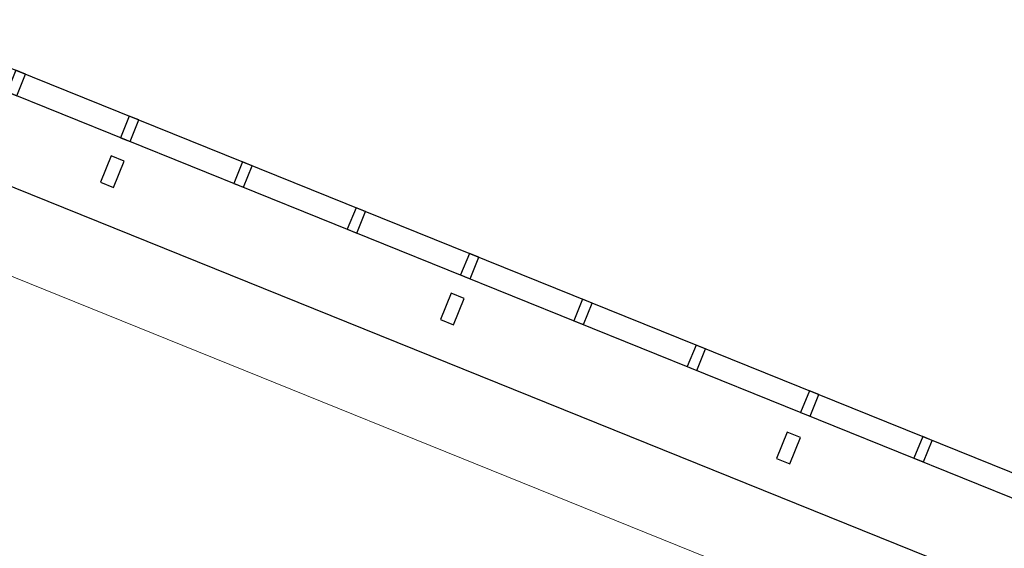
# Model space of a CAD drawing. Header units: millimetres. Extents: x -526411 to -400573, y 47353 to 130199.
# Tile 499 of 543: x -470932 to -466099, y 125889 to 128484. Entities that reach past the tile are written whole.
import ezdxf

# ---------------------------------------------------------------- set-up
doc = ezdxf.new("R2010")
doc.units = ezdxf.units.MM
for name, color, linetype, lineweight in [('01_ALGEMEEN', 7, 'Continuous', 18), ('A-FLOR', 192, 'Continuous', 18), ('m-pg-03_AI_dwg', 8, 'Continuous', 18)]:
    doc.layers.add(name, color=color, linetype=linetype, lineweight=lineweight)

# ---------------------------------------------------------------- blocks, each defined once
blk = doc.blocks.new('m-pg-03_AI_dwg_block 368-639336-3e Verdieping - Percelen telling LI')
at = {"layer": '01_ALGEMEEN', "color": 253, "lineweight": 25}
blk.add_line((-258.45, 1936.63), (225.04, 1741.28), dxfattribs=at)
blk = doc.blocks.new('m-pg-03_AI_dwg_block 369-639337-3e Verdieping - Percelen telling LI')
at = {"layer": '01_ALGEMEEN', "color": 253, "lineweight": 25}
blk.add_line((-260.37, 1931.86), (223.12, 1736.52), dxfattribs=at)
blk = doc.blocks.new('m-pg-03_AI_dwg_block 658-639626-3e Verdieping - Percelen telling LI')
at = {"layer": '01_ALGEMEEN', "color": 253, "lineweight": 25, "flags": 128}
blk.add_lwpolyline([(-57.27, 1849.81), (-55.17, 1848.97), (-53.26, 1853.73), (-55.34, 1854.57)], close=True, dxfattribs=at)
blk = doc.blocks.new('m-pg-03_AI_dwg_block 659-639627-3e Verdieping - Percelen telling LI')
at = {"layer": '01_ALGEMEEN', "color": 253, "lineweight": 25, "flags": 128}
blk.add_lwpolyline([(-32.22, 1839.68), (-30.13, 1838.84), (-28.21, 1843.6), (-30.29, 1844.44)], close=True, dxfattribs=at)
blk = doc.blocks.new('m-pg-03_AI_dwg_block 679-639647-3e Verdieping - Percelen telling LI')
at = {"layer": '01_ALGEMEEN', "color": 253, "lineweight": 25, "flags": 128}
blk.add_lwpolyline([(-209.7, 1906.54), (-212.06, 1900.69), (-209.15, 1899.51), (-206.78, 1905.36)], close=True, dxfattribs=at)
blk = doc.blocks.new('m-pg-03_AI_dwg_block 680-639648-3e Verdieping - Percelen telling LI')
at = {"layer": '01_ALGEMEEN', "color": 253, "lineweight": 25, "flags": 128}
blk.add_lwpolyline([(-207.6, 1910.54), (-205.51, 1909.7), (-203.59, 1914.46), (-205.68, 1915.3)], close=True, dxfattribs=at)
blk = doc.blocks.new('m-pg-03_AI_dwg_block 681-639649-3e Verdieping - Percelen telling LI')
at = {"layer": '01_ALGEMEEN', "color": 253, "lineweight": 25, "flags": 128}
blk.add_lwpolyline([(-232.65, 1920.67), (-230.57, 1919.82), (-228.65, 1924.58), (-230.74, 1925.43)], close=True, dxfattribs=at)
blk = doc.blocks.new('m-pg-03_AI_dwg_block 682-639650-3e Verdieping - Percelen telling LI')
at = {"layer": '01_ALGEMEEN', "color": 253, "lineweight": 25, "flags": 128}
blk.add_lwpolyline([(-134.54, 1876.16), (-136.91, 1870.32), (-133.98, 1869.14), (-131.63, 1874.98)], close=True, dxfattribs=at)
blk = doc.blocks.new('m-pg-03_AI_dwg_block 683-639651-3e Verdieping - Percelen telling LI')
at = {"layer": '01_ALGEMEEN', "color": 253, "lineweight": 25, "flags": 128}
blk.add_lwpolyline([(-157.48, 1890.3), (-155.4, 1889.45), (-153.48, 1894.21), (-155.56, 1895.06)], close=True, dxfattribs=at)
blk = doc.blocks.new('m-pg-03_AI_dwg_block 684-639652-3e Verdieping - Percelen telling LI')
at = {"layer": '01_ALGEMEEN', "color": 253, "lineweight": 25, "flags": 128}
blk.add_lwpolyline([(-132.44, 1880.18), (-130.34, 1879.33), (-128.43, 1884.09), (-130.51, 1884.93)], close=True, dxfattribs=at)
blk = doc.blocks.new('m-pg-03_AI_dwg_block 685-639653-3e Verdieping - Percelen telling LI')
at = {"layer": '01_ALGEMEEN', "color": 253, "lineweight": 25, "flags": 128}
blk.add_lwpolyline([(-182.54, 1900.42), (-180.45, 1899.58), (-178.54, 1904.34), (-180.62, 1905.18)], close=True, dxfattribs=at)
blk = doc.blocks.new('m-pg-03_AI_dwg_block 686-639654-3e Verdieping - Percelen telling LI')
at = {"layer": '01_ALGEMEEN', "color": 253, "lineweight": 25, "flags": 128}
blk.add_lwpolyline([(-82.33, 1859.93), (-80.23, 1859.08), (-78.31, 1863.84), (-80.4, 1864.69)], close=True, dxfattribs=at)
blk = doc.blocks.new('m-pg-03_AI_dwg_block 687-639655-3e Verdieping - Percelen telling LI')
at = {"layer": '01_ALGEMEEN', "color": 253, "lineweight": 25, "flags": 128}
blk.add_lwpolyline([(-107.38, 1870.05), (-105.29, 1869.2), (-103.37, 1873.97), (-105.46, 1874.81)], close=True, dxfattribs=at)
blk = doc.blocks.new('m-pg-03_AI_dwg_block 1072-640040-3e Verdieping - Percelen telling LI')
at = {"layer": '01_ALGEMEEN', "color": 253, "lineweight": 25, "flags": 128}
blk.add_lwpolyline([(-60.23, 1845.46), (-62.59, 1839.62), (-59.67, 1838.44), (-57.3, 1844.28)], close=True, dxfattribs=at)
blk = doc.blocks.new('m-pg-03_AI_dwg_block 1283-640251-3e Verdieping - Percelen telling LI')
at = {"layer": '01_ALGEMEEN', "color": 253, "lineweight": 25}
blk.add_line((-276.27, 1917.77), (224.34, 1715.51), dxfattribs=at)
blk = doc.blocks.new('m-pg-03_AI_dwg_block 2-641149-3e Verdieping - Percelen telling LI')
for name in ['m-pg-03_AI_dwg_block 369-639337-3e Verdieping - Percelen telling LI', 'm-pg-03_AI_dwg_block 368-639336-3e Verdieping - Percelen telling LI', 'm-pg-03_AI_dwg_block 681-639649-3e Verdieping - Percelen telling LI', 'm-pg-03_AI_dwg_block 1283-640251-3e Verdieping - Percelen telling LI', 'm-pg-03_AI_dwg_block 680-639648-3e Verdieping - Percelen telling LI', 'm-pg-03_AI_dwg_block 679-639647-3e Verdieping - Percelen telling LI', 'm-pg-03_AI_dwg_block 685-639653-3e Verdieping - Percelen telling LI', 'm-pg-03_AI_dwg_block 683-639651-3e Verdieping - Percelen telling LI', 'm-pg-03_AI_dwg_block 684-639652-3e Verdieping - Percelen telling LI', 'm-pg-03_AI_dwg_block 682-639650-3e Verdieping - Percelen telling LI', 'm-pg-03_AI_dwg_block 687-639655-3e Verdieping - Percelen telling LI', 'm-pg-03_AI_dwg_block 686-639654-3e Verdieping - Percelen telling LI', 'm-pg-03_AI_dwg_block 658-639626-3e Verdieping - Percelen telling LI', 'm-pg-03_AI_dwg_block 1072-640040-3e Verdieping - Percelen telling LI', 'm-pg-03_AI_dwg_block 659-639627-3e Verdieping - Percelen telling LI']:
    blk.add_blockref(name, (0, 0))
blk = doc.blocks.new('m-pg-03_AI_dwg-638970-3e Verdieping - Percelen telling LI')
blk.add_blockref('m-pg-03_AI_dwg_block 2-641149-3e Verdieping - Percelen telling LI', (0, 0))

msp = doc.modelspace()

# ---------------------------------------------------------------- linework, layer by layer
at = {"layer": 'A-FLOR'}
msp.add_line((-460766.3, 123100.1), (-472409, 127805.4), dxfattribs=at)

# ---------------------------------------------------------------- block references
at = {"layer": 'm-pg-03_AI_dwg', "color": 133, "xscale": 22.2068924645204, "yscale": 22.2068924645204, "zscale": 22.2068924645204}
msp.add_blockref('m-pg-03_AI_dwg-638970-3e Verdieping - Percelen telling LI', (-465826.5, 85478), dxfattribs=at)

doc.saveas('drawing.dxf')
